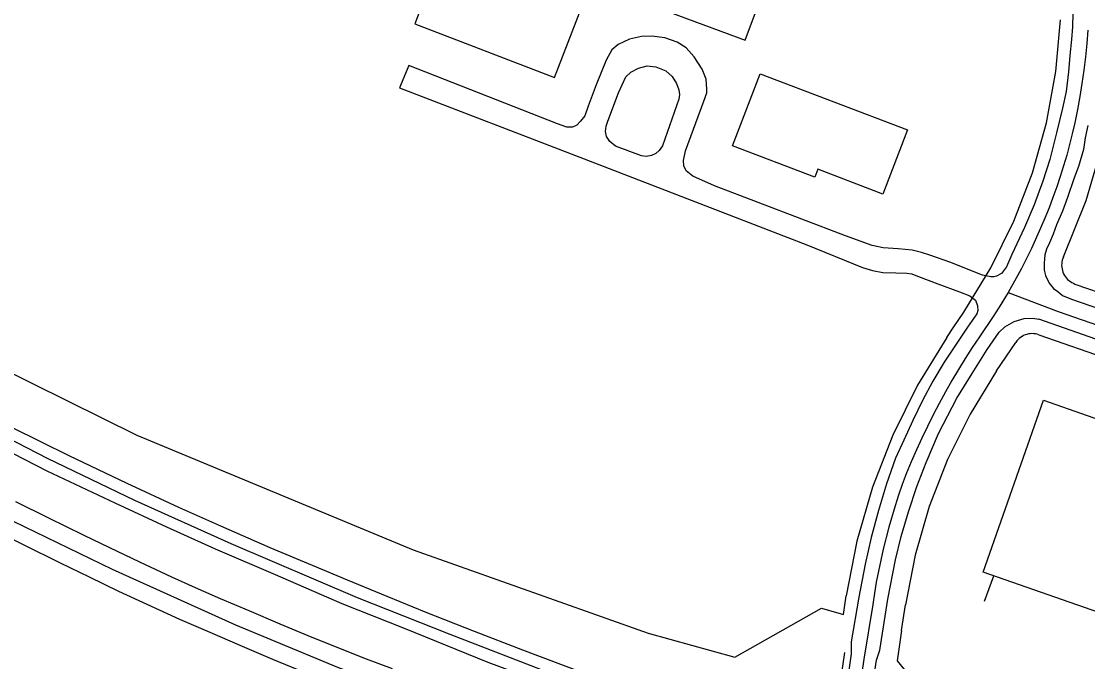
# Model space of a CAD drawing. Extents: x -25029 to 2274964, y -81170 to 687028.
# Drawn here: x -11897 to -10828, y -67406 to -66764 of the extents above; entities that cross this region are included whole.
import ezdxf

# ---------------------------------------------------------------- set-up
doc = ezdxf.new("R2010")
doc.units = 0
for name, color, linetype in [('81911BEA - RW_X_Fee_RW', 7, 'Continuous'), ('BLDG', 7, 'Continuous'), ('BRIDGE', 7, 'Continuous'), ('GE_X_CL_2000', 7, 'Continuous'), ('INTERSTATE', 7, 'Continuous'), ('PV_X_EOP', 7, 'Continuous'), ('ROAD', 7, 'Continuous'), ('WALL', 7, 'Continuous')]:
    doc.layers.add(name, color=color, linetype=linetype)

msp = doc.modelspace()

# ---------------------------------------------------------------- linework, layer by layer
at = {"layer": '81911BEA - RW_X_Fee_RW'}
for p, q in [((-10840.3, -67027.5), (-10521.7, -67138.9)), ((-11991.3, -67075), (-11780.9, -67179.2)), ((-10919.1, -67114.7), (-10899.7, -67086.1)), ((-10876.5, -67078.4), (-10542.9, -67195.1)), ((-11780.9, -67179.2), (-11503.7, -67294.1)), ((-11503.7, -67294.1), (-11268.1, -67377.5)), ((-11072.4, -67358.7), (-11069.6, -67340.1)), ((-11181.4, -67401.7), (-11094.3, -67352.6)), ((-11094.3, -67352.6), (-11072.4, -67358.7)), ((-11014.2, -67375), (-11010.3, -67349)), ((-11014.2, -67375), (-11018.7, -67405.2)), ((-11268.1, -67377.5), (-11181.4, -67401.7)), ((-11018.7, -67405.2), (-10957.7, -67479.3))]:
    msp.add_line(p, q, dxfattribs=at)
for points in [[(-10951.7, -67055.8), (-10924.6, -67011.4), (-10901.6, -66964.6), (-10883, -66916), (-10868.9, -66865.8), (-10859.5, -66814.6), (-10854.8, -66762.8)], [(-10851.8, -67000.3), (-10829.1, -66943.9), (-10812, -66885.6), (-10800.5, -66826), (-10794.8, -66765.5)], [(-10851.8, -67000.3), (-10852.5, -67001.9), (-10853, -67003.5), (-10853.4, -67005.3), (-10853.6, -67007), (-10853.7, -67008.8), (-10853.6, -67010.5), (-10853.3, -67012.2), (-10852.9, -67013.9), (-10852.4, -67015.6), (-10851.7, -67017.2), (-10850.9, -67018.8), (-10849.9, -67020.2), (-10848.9, -67021.6), (-10847.7, -67022.9), (-10846.4, -67024.1), (-10844.9, -67025.1), (-10843.5, -67026), (-10841.9, -67026.8), (-10840.3, -67027.5)], [(-10968.8, -67081.1), (-10962.4, -67071.6), (-10951.7, -67055.8)], [(-10876.5, -67078.4), (-10878.2, -67077.9), (-10879.9, -67077.5), (-10881.7, -67077.3), (-10883.4, -67077.2), (-10885.2, -67077.3), (-10886.9, -67077.6), (-10888.6, -67078), (-10890.3, -67078.6), (-10891.9, -67079.2), (-10893.4, -67080.1), (-10894.9, -67081), (-10896.3, -67082.1), (-10897.5, -67083.3), (-10898.7, -67084.6), (-10899.7, -67086.1)], [(-10968.8, -67081.1), (-10998, -67128.9), (-11022.9, -67179.1), (-11043.3, -67231.3), (-11058.9, -67285.2), (-11069.6, -67340.1)], [(-10919.1, -67114.7), (-10945.5, -67157.9), (-10968, -67203.4), (-10986.4, -67250.6), (-11000.5, -67299.3), (-11010.3, -67349)]]:
    msp.add_lwpolyline(points, dxfattribs=at)
at = {"layer": 'BLDG'}
for points in [[(-11468.5, -66676.5), (-11526.1, -66654.2), (-11555.4, -66730.1), (-11496.8, -66752.7), (-11502.1, -66766.5), (-11362, -66820.6), (-11285.4, -66622.3), (-11426.5, -66567.8)], [(-11298.1, -66735.6), (-11170.9, -66782.9), (-11148.2, -66722), (-11275.4, -66674.7)], [(-11008.3, -66873), (-11032.8, -66937.3), (-11098.2, -66912.4), (-11101.2, -66920.5), (-11183.6, -66889.1), (-11156, -66816.7)], [(-10784.4, -67174.6), (-10804.2, -67231.4), (-10775.9, -67241.3), (-10816.3, -67356.8), (-10932.2, -67316.3), (-10871.9, -67144)]]:
    msp.add_lwpolyline(points, close=True, dxfattribs=at)
at = {"layer": 'BRIDGE'}
msp.add_lwpolyline([(-11071.5, -67396.9), (-11111.1, -67668.5), (-11142.1, -67879)], dxfattribs=at)
at = {"layer": 'GE_X_CL_2000'}
for points in [[(-10827.3, -66772.9), (-10828.5, -66786.3), (-10829.9, -66799.6), (-10831.5, -66813), (-10833.4, -66826.3), (-10835.5, -66839.5), (-10837.9, -66852.7), (-10840.4, -66865.9), (-10843, -66876.8), (-10845.7, -66887.6), (-10848.6, -66898.3), (-10851.8, -66909), (-10855.1, -66919.6), (-10858.6, -66930.1), (-10862.4, -66940.6), (-10866.3, -66951), (-10870.4, -66961.4), (-10874.7, -66971.6), (-10883.9, -66991.9), (-10888.8, -67001.9), (-10893.9, -67011.9), (-10899.2, -67021.8), (-10907.2, -67036)], [(-10907.2, -67036), (-10916.3, -67050.8), (-10922.4, -67060.2), (-10936.1, -67080.3), (-10943.3, -67091.1), (-10950.3, -67102.1), (-10957.1, -67113.2), (-10963.7, -67124.4), (-10970.2, -67135.7), (-10976.4, -67147.2), (-10982.4, -67158.7), (-10988.3, -67170.3), (-10993.9, -67182.1), (-10999.3, -67193.9), (-11004.6, -67205.9), (-11009.6, -67217.9), (-11013.4, -67228.5), (-11017.1, -67239.1), (-11020.5, -67249.8), (-11026.9, -67271.4), (-11032.5, -67293.3), (-11037.3, -67315.3), (-11039.5, -67326.4), (-11041.4, -67337.5), (-11043.1, -67348.7), (-11052, -67403.7), (-11061.1, -67465.2)], [(-10907.2, -67036), (-10857.3, -67055), (-10784.9, -67080), (-10733.8, -67097.9), (-10707.8, -67107), (-10631.4, -67133.4), (-10556.1, -67160.3), (-10472.5, -67188.7), (-10389.7, -67217.9), (-10307, -67247.3), (-10209.2, -67281.7), (-10147.6, -67303.3), (-10088.5, -67323.1)], [(-11364.7, -67418.3), (-11466.6, -67379), (-11559.5, -67342), (-11686.2, -67288.1), (-11782.6, -67244.6), (-11870.4, -67202.5), (-11984, -67143.9)], [(-10740.6, -67643.7), (-10747.9, -67644), (-10755.3, -67644), (-10762.6, -67643.7), (-10770, -67643.2), (-10777.3, -67642.5), (-10784.6, -67641.6), (-10791.8, -67640.3), (-10799, -67638.9), (-10806.2, -67637.2), (-10836.9, -67630.1), (-10974.4, -67597), (-11058.6, -67576.6), (-11076.8, -67572.2), (-11096, -67567.5), (-11112.7, -67563.5), (-11216.4, -67535.9), (-11363.3, -67490.9), (-11473.4, -67452.2), (-11579.4, -67411.9), (-11681.4, -67369.6), (-11805.1, -67313.8), (-11904.4, -67265.5)]]:
    msp.add_lwpolyline(points, dxfattribs=at)
at = {"layer": 'INTERSTATE'}
msp.add_lwpolyline([(-11524.6, -67413.4), (-11550.6, -67403.7), (-11578.1, -67392.6), (-11609, -67380.4), (-11637, -67368.7), (-11668.2, -67355.2), (-11696.8, -67343.2), (-11721.9, -67332.2), (-11745.7, -67321.4), (-11777.9, -67306.4), (-11807.9, -67292.1), (-11833.7, -67279.6), (-11868.9, -67262.1), (-11902.1, -67245.8)], dxfattribs=at)
at = {"layer": 'PV_X_EOP'}
for points in [[(-11087.2, -67504.9), (-11149.4, -67484), (-11211.4, -67462.1), (-11273.3, -67439.7), (-11332.7, -67417.8), (-11393.7, -67394.6), (-11442.1, -67375.9), (-11490.6, -67356.7), (-11529.7, -67340.8), (-11569.6, -67324.5), (-11604.7, -67309.7), (-11647.1, -67292), (-11696.4, -67270.2), (-11738.5, -67251.6), (-11790.5, -67227.6), (-11848.6, -67199.7), (-11905.5, -67171.7)], [(-11927.7, -67185.6), (-11871.1, -67214.8), (-11802.7, -67246.9), (-11751, -67270.8), (-11702.3, -67293.1), (-11642.2, -67318.7), (-11575.1, -67347.7), (-11512.7, -67372.7), (-11429, -67406.6), (-11333.7, -67442), (-11251.6, -67472.8), (-11196.3, -67492.5), (-11141.3, -67511.9), (-11090.7, -67528.6)], [(-11925.4, -67273.2), (-11893.9, -67289), (-11857.5, -67307.1), (-11828.6, -67321.1), (-11799.1, -67335.5), (-11770.7, -67348.5), (-11738, -67363.6), (-11707.7, -67376.5), (-11677.5, -67389.7), (-11644.7, -67403.6), (-11613, -67416.5)]]:
    msp.add_lwpolyline(points, dxfattribs=at)
at = {"layer": 'ROAD'}
for points in [[(-10842.6, -66756), (-10842.8, -66769.7), (-10843.8, -66782.5), (-10845.3, -66798.5), (-10846.8, -66814.7), (-10849.2, -66834.4), (-10852.7, -66851.2)], [(-10852.7, -66851.2), (-10858.8, -66876), (-10865.5, -66902.7), (-10872.5, -66924.3), (-10881.3, -66948.1), (-10890.9, -66970.9), (-10903.6, -66997.8), (-10909.1, -67010.4), (-10914, -67016.9), (-10918.9, -67019.8), (-10921.7, -67020.2), (-10924.8, -67020.2), (-10933, -67018.5), (-10947.3, -67012.8), (-10964.6, -67005.9), (-10985.7, -66998.7), (-10994.2, -66995.8), (-11003.6, -66993.6), (-11017.5, -66992.1), (-11032.6, -66991.2), (-11043.7, -66989), (-11070.4, -66979.2), (-11201.7, -66928.9), (-11223.4, -66919.3), (-11229.9, -66914), (-11232.3, -66908.9), (-11232.8, -66903.5), (-11230.8, -66894.1), (-11212.3, -66844.3), (-11209.4, -66835.7), (-11209.3, -66832.1), (-11210, -66822.1), (-11214.1, -66812.1), (-11221.9, -66799.6), (-11230, -66790.8), (-11239.2, -66785), (-11251.4, -66780.8), (-11264.5, -66779.1), (-11275, -66779.2), (-11287, -66781.9), (-11298.2, -66787.4), (-11304.7, -66792.8), (-11310.2, -66803.1), (-11320.3, -66827.9), (-11328.4, -66849.3), (-11331.8, -66858.9), (-11336.1, -66864.2), (-11339.7, -66868.1), (-11344.1, -66870.2), (-11349.6, -66870.1), (-11358.9, -66866.8), (-11508.2, -66808.3), (-11517.4, -66830.7), (-11336.6, -66900.3), (-11109.2, -66988.1), (-11053.3, -67010.9), (-11043.2, -67014.1), (-11032.8, -67015.8), (-11019.8, -67016.2), (-11008.7, -67016.7), (-11004, -67017.3), (-10999.9, -67018.8), (-10977.7, -67027.2), (-10956.2, -67035.3), (-10945.8, -67039.5), (-10940.1, -67043.7), (-10938, -67049.3), (-10937.6, -67054.2), (-10938.7, -67057.3), (-10948.2, -67070.7), (-10958.9, -67086.9), (-10971.3, -67105.7), (-10982.7, -67124.8), (-10993, -67144.2), (-11002.9, -67164.2), (-11011.8, -67184.2), (-11020.1, -67202.2), (-11029.4, -67227.9), (-11037.4, -67254.5), (-11044.7, -67281.6), (-11050.7, -67308.4), (-11056.9, -67341.4), (-11064.5, -67386.2), (-11064.5, -67398.4), (-11086.5, -67549.1)], [(-10827.3, -66868.7), (-10830, -66880.8), (-10831.9, -66892.5), (-10836.9, -66909.6), (-10841.4, -66922.2), (-10847.8, -66940.9), (-10852.9, -66954.5), (-10858.7, -66968.1), (-10862.3, -66977.4), (-10865.8, -66986.1), (-10868.8, -66992.5), (-10870.4, -66998.2), (-10871.1, -67006.5), (-10871.3, -67013.5), (-10869.7, -67019.1), (-10866.2, -67026.6), (-10861.7, -67031.9), (-10857.6, -67035.1), (-10852.8, -67038.9), (-10843.8, -67042.7), (-10815.6, -67052.4)], [(-11045, -67442.3), (-11039.4, -67404.7), (-11036, -67394.7), (-11027.8, -67343.6), (-11020.2, -67304.1), (-11014.6, -67280.5), (-11007.2, -67255.8), (-10998.9, -67230.6), (-10989.5, -67206.3), (-10977, -67177.5), (-10958.9, -67142), (-10943.2, -67117.1), (-10928.4, -67093.1), (-10916.3, -67075.8), (-10910.7, -67070.6), (-10901.4, -67065.1), (-10891.2, -67062.2), (-10882.5, -67061.8), (-10876.5, -67062.8)], [(-10079.3, -67365.6), (-10087.1, -67366.7), (-10095.7, -67366.7), (-10103.2, -67365.2), (-10111.2, -67361.3), (-10117.9, -67355.6), (-10123.5, -67348.6), (-10128.2, -67343.3), (-10131.6, -67337), (-10134.7, -67332.3), (-10138.2, -67327.9), (-10144.3, -67321.2), (-10152.5, -67316.3), (-10160.4, -67312.7), (-10173.4, -67308.1), (-10229.5, -67288.2), (-10378.3, -67236.4), (-10486.4, -67198.7), (-10638.5, -67145.8), (-10744.1, -67109.2), (-10876.5, -67062.8)]]:
    msp.add_lwpolyline(points, dxfattribs=at)
msp.add_lwpolyline([(-11298, -66835.7), (-11290.6, -66819.8), (-11285.7, -66815.2), (-11278, -66811.2), (-11269, -66808.7), (-11260.4, -66809.8), (-11250.3, -66813.8), (-11244, -66819.4), (-11239.9, -66826.4), (-11237.5, -66832.8), (-11236.8, -66837.6), (-11237.3, -66842.1), (-11253.9, -66889), (-11257.2, -66893.7), (-11260.4, -66896.7), (-11264.8, -66898.8), (-11270.3, -66899.6), (-11275, -66898.9), (-11301, -66889.3), (-11306.6, -66884.6), (-11309.8, -66879.6), (-11310.8, -66874.6), (-11310.1, -66869.2), (-11308.7, -66864.2)], close=True, dxfattribs=at)
at = {"layer": 'WALL'}
msp.add_line((-10930.9, -67345.5), (-10921.6, -67320), dxfattribs=at)

doc.saveas('drawing.dxf')
